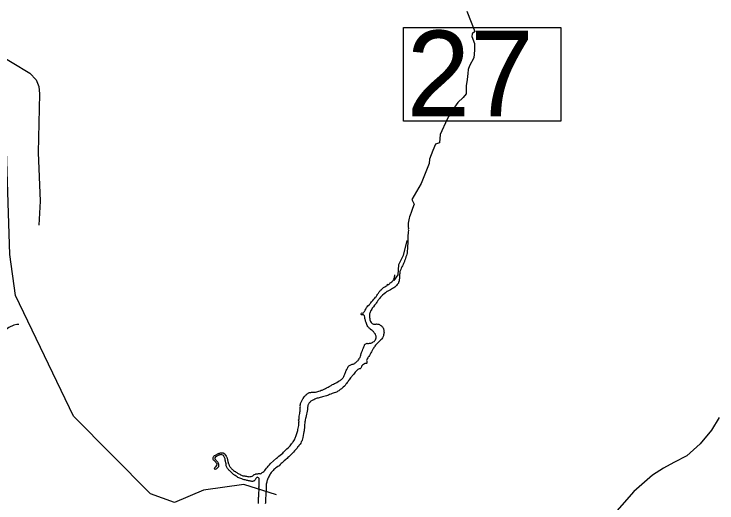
# Model space of a CAD drawing. Extents: x 1662474 to 1856135, y 779280 to 917889.
# Drawn here: x 1741498 to 1744376, y 803121 to 805121 of the extents above; entities that cross this region are included whole.
import ezdxf

# ---------------------------------------------------------------- set-up
doc = ezdxf.new("R2010")
doc.units = 0
for name, color, linetype in [('Exist Hydrographic Creek Single Shore', 7, 'Continuous'), ('Exist Hydrographic Lake Shore', 7, 'Continuous'), ('Exist Hydrographic Misc Water Feature', 7, 'Continuous'), ('Exist Road Non-System Type 51', 7, 'Continuous'), ('Exist Road Secondary Structure Standard Bridge Number Label', 7, 'Continuous')]:
    doc.layers.add(name, color=color, linetype=linetype)

msp = doc.modelspace()

# ---------------------------------------------------------------- linework, layer by layer
at = {"layer": 'Exist Hydrographic Creek Single Shore'}
for points in [[(1743351.1, 805133.2), (1743384.8, 805049.2), (1743372.9, 805039.8), (1743371.9, 805028.8), (1743382.4, 805001.2), (1743382.6, 804972.8), (1743380, 804941.9), (1743362.1, 804909.9), (1743357.4, 804894.6), (1743355.4, 804877.8), (1743352.4, 804853.9), (1743349.2, 804827.7), (1743348.8, 804794.4), (1743335.9, 804780.4), (1743314.1, 804759.2), (1743290.8, 804726.4), (1743270.5, 804690.9), (1743242.5, 804628.8), (1743239, 804594.6), (1743222.8, 804588.9), (1743211.8, 804562.6), (1743198.4, 804527.2), (1743196.8, 804509.1), (1743164.8, 804427.2), (1743126.4, 804361.9)], [(1743106, 804193.9), (1743090.5, 804132.9), (1743071.4, 804094.9), (1743069.2, 804053.4), (1743053, 804030.9)]]:
    msp.add_lwpolyline(points, dxfattribs=at)
at = {"layer": 'Exist Hydrographic Lake Shore'}
for points in [[(1743126.4, 804361.9), (1743135.4, 804342.9), (1743129.1, 804326.1), (1743123.2, 804308.8), (1743119.4, 804298.3), (1743117, 804291.5), (1743115.1, 804285.4), (1743111.8, 804265), (1743111.2, 804261.3), (1743111.2, 804257.1), (1743111.8, 804250.3), (1743112, 804243.8), (1743111.8, 804240.1), (1743112, 804236.4), (1743111.2, 804228.8), (1743110.8, 804221.1), (1743110.5, 804218), (1743110.5, 804215.1), (1743109.9, 804209.1), (1743109.9, 804204.1), (1743109.6, 804201.2), (1743109.9, 804198.3), (1743109.9, 804192.8), (1743109.9, 804187.8), (1743109.9, 804184.7), (1743109.6, 804181.2), (1743108.9, 804173.9), (1743108.4, 804167.1), (1743108.1, 804163.7), (1743108.4, 804159.8)], [(1743108.4, 804159.8), (1743107.5, 804152.4), (1743107.2, 804145.1), (1743106.8, 804141.4), (1743106, 804138.5), (1743104.4, 804133.8), (1743102.2, 804128), (1743101.5, 804125.1), (1743100.5, 804121.9), (1743098.4, 804116.4), (1743096.8, 804110.9), (1743095.8, 804108), (1743094.4, 804105.7), (1743092.4, 804100.9), (1743090.5, 804096.5), (1743089.1, 804093.9), (1743087.9, 804090.9), (1743086, 804086.8), (1743083.1, 804081.2), (1743080.8, 804075.8), (1743078.6, 804070.8), (1743077.6, 804067.9), (1743077.4, 804064.4), (1743076.9, 804059.8), (1743075.8, 804054.8), (1743076.4, 804052.1), (1743075.5, 804049.8), (1743075.5, 804045.1), (1743075.5, 804040.3), (1743075.2, 804037.9), (1743074.8, 804034.8), (1743073.8, 804029.3), (1743072.1, 804023), (1743071.6, 804020.1), (1743069.5, 804017.8), (1743066.9, 804014.3), (1743064, 804010.9), (1743062.4, 804008.6), (1743060, 804006.7), (1743056.4, 804004.1), (1743052.5, 804001.2), (1743050.1, 803999.4), (1743047.8, 803997.6), (1743043.5, 803995.4), (1743039.4, 803992.8), (1743036.4, 803991.5), (1743033.8, 803989.9), (1743030.1, 803988.1), (1743025.9, 803986), (1743024.1, 803985.2), (1743021.8, 803983.1), (1743018.9, 803980.8), (1743012.8, 803976), (1743006.8, 803971.3), (1743003.6, 803968.4), (1743001.2, 803965.8), (1742998.1, 803962.4), (1742994.8, 803957.9), (1742992.9, 803955.2), (1742990.5, 803952.9), (1742987.6, 803948.4), (1742984.5, 803944.2), (1742982.6, 803941.6), (1742980.8, 803938.5), (1742978.4, 803935.1), (1742974, 803929.3), (1742969.5, 803923.5), (1742967.1, 803920.4), (1742964.5, 803918), (1742961.9, 803914.1), (1742959.5, 803909.9), (1742958, 803907.5), (1742956.6, 803904.6), (1742955.6, 803900.7), (1742954, 803896.5), (1742953.2, 803894.1), (1742953.2, 803891.2), (1742953.2, 803888.1), (1742952.8, 803884.4), (1742952.8, 803882.3), (1742953.2, 803879.7), (1742954, 803875.2), (1742954.2, 803870.5), (1742956.1, 803866.1), (1742957.1, 803862.9), (1742959.2, 803859.5), (1742961.4, 803857.1), (1742963.2, 803854.8), (1742966.4, 803852.9), (1742968.8, 803852.6), (1742972.1, 803852.1), (1742976, 803852.1), (1742979.8, 803852.4), (1742982.1, 803852.9), (1742986.2, 803852.6), (1742988.6, 803852.6), (1742991.2, 803852.1), (1742993.6, 803850.8), (1742996.8, 803848.7), (1743000, 803846.9)], [(1742957.8, 803774.7), (1742960.9, 803775.2), (1742962.6, 803775.8), (1742964.8, 803776.8), (1742967.9, 803779.2), (1742971.4, 803781.5), (1742973.1, 803783.1), (1742974.8, 803785.2), (1742976.9, 803788.4), (1742978.6, 803792), (1742979.8, 803795.9), (1742980.2, 803798.9), (1742980.8, 803800.7), (1742980.2, 803803.1), (1742979.2, 803805.9), (1742977.9, 803809.1), (1742976.9, 803811.7), (1742975.2, 803813.6), (1742972.6, 803816.9), (1742970.2, 803819.3), (1742968.8, 803821.7), (1742966.4, 803823.5), (1742963.2, 803826.4), (1742959.5, 803828.5), (1742957.1, 803830.9), (1742955.4, 803832.7), (1742951.6, 803835.6), (1742949.5, 803838.5), (1742947.2, 803840.8), (1742945.6, 803842.7), (1742943.5, 803846.9), (1742942, 803851.1), (1742940.1, 803855.2), (1742939.4, 803858.7), (1742938.2, 803861.3), (1742937.2, 803864.8), (1742935.9, 803868.4), (1742935.6, 803871.6), (1742934.4, 803874.9), (1742933.5, 803880.5), (1742932, 803886), (1742929.9, 803889.4), (1742928, 803890.4), (1742924.1, 803890.2), (1742920.6, 803890.4), (1742918.4, 803892), (1742918.4, 803894.9), (1742919.6, 803897.6), (1742921.2, 803898.6), (1742925.6, 803897.2), (1742928, 803898.3), (1742930.4, 803900.7), (1742932.8, 803904.1), (1742934.1, 803906.8), (1742935.4, 803909.6), (1742937.5, 803913.6), (1742938.8, 803917.2), (1742940.4, 803920.6), (1742942.8, 803923.5), (1742946.6, 803927.7), (1742951.1, 803931.6), (1742953.8, 803933.8), (1742955.6, 803936.4), (1742958.5, 803940.1), (1742961.6, 803943.8), (1742963.8, 803946.6), (1742966.1, 803949), (1742970.2, 803954.5), (1742974.8, 803959.2), (1742977.6, 803962.1), (1742979.8, 803964.4), (1742982.6, 803968.9), (1742985.5, 803973.4), (1742987.6, 803976.2), (1742989.8, 803979.2), (1742993.1, 803983.9), (1742996.2, 803988.4), (1742998.6, 803991.2), (1743001.5, 803994.4), (1743006, 803998.3), (1743010.5, 804001.8), (1743012.8, 804004.1), (1743015.1, 804005.1), (1743019.6, 804007.2), (1743023.2, 804009.1), (1743025.1, 804010.1), (1743026.8, 804012.5), (1743027.2, 804015.4), (1743029.4, 804014.1), (1743031.8, 804014.9), (1743033.5, 804016.4), (1743035.9, 804018.8), (1743038.2, 804020.9), (1743040.9, 804022.8), (1743044, 804025.6), (1743046.6, 804028), (1743049.2, 804030.3), (1743050.9, 804031.6), (1743053.2, 804036.1), (1743054.8, 804040.3)], [(1743054.8, 804040.3), (1743055.9, 804045.6), (1743056.4, 804049.5), (1743056.6, 804051.6), (1743056.1, 804053.9)], [(1743000, 803846.9), (1743002, 803845.3), (1743003.9, 803843.2), (1743006, 803840.8), (1743008.1, 803837.9), (1743009.1, 803836.1), (1743010.1, 803833.8), (1743010.8, 803831.1), (1743011.2, 803828.8), (1743012, 803827.2), (1743012.2, 803824.1), (1743012.2, 803821.2), (1743012.8, 803817.5), (1743012.2, 803814.6), (1743012, 803812.2), (1743010.8, 803808.1), (1743009.9, 803804.9), (1743009.1, 803802), (1743007.5, 803798.6), (1743006, 803796.5), (1743003.9, 803792.8), (1743001.5, 803789.7), (1742998.4, 803786.5), (1742995.8, 803783.9), (1742993.6, 803782.1), (1742991.5, 803779.7), (1742988.6, 803777.1), (1742986, 803774.4), (1742983.6, 803772.1), (1742981.6, 803769.7), (1742977.9, 803766.3), (1742974.8, 803762.1), (1742973.5, 803760), (1742972.1, 803757.9), (1742970.9, 803756.1), (1742969.2, 803753.2), (1742966.4, 803749.2), (1742963.8, 803744.2), (1742961.4, 803739.6), (1742959, 803735.1), (1742957.1, 803731.9), (1742955.4, 803729.1), (1742952.8, 803724.3), (1742950.4, 803720.1), (1742948, 803717.2), (1742945.6, 803714.1), (1742943.5, 803710.4), (1742942, 803706.8), (1742941.1, 803703.8), (1742941.6, 803700.7), (1742942, 803697.2), (1742942, 803693.1), (1742940.1, 803691.2), (1742937.8, 803690.7), (1742933.8, 803691.2), (1742932, 803689.9), (1742928, 803687.3), (1742924.6, 803684.7), (1742922, 803681.8), (1742920.4, 803679.9), (1742919.6, 803677.1), (1742919.1, 803674.2), (1742917, 803671.8), (1742914.1, 803670), (1742910.8, 803668.9), (1742908.1, 803667.9), (1742904.6, 803666.1), (1742901.2, 803662.9), (1742897.6, 803658.7), (1742894.4, 803655.6), (1742891.5, 803651.9), (1742888.4, 803647.9), (1742885.2, 803644), (1742882.4, 803640.9), (1742880, 803637.9), (1742877.9, 803635.6), (1742875.5, 803632.7), (1742872.4, 803628.8), (1742869.5, 803624.8), (1742867.1, 803621.2), (1742865, 803617.5), (1742861.6, 803613.6), (1742858.8, 803609.6), (1742856.6, 803606.4), (1742854.8, 803603.6), (1742853.2, 803601.2), (1742850.1, 803598.1), (1742845.4, 803594.1), (1742840.6, 803589.7), (1742837.8, 803587.3), (1742835.6, 803586.2), (1742833.2, 803584.4), (1742830.4, 803582.3), (1742827.2, 803579.9), (1742823.2, 803577.6), (1742820.4, 803575.8), (1742817.2, 803573.9), (1742813.4, 803572.1), (1742808.9, 803570.8), (1742804.6, 803569.7)], [(1742687.6, 803557.1), (1742689.2, 803558.9), (1742691.5, 803561.3), (1742694.5, 803564.2), (1742697.6, 803567.1), (1742700.5, 803568.7), (1742702.4, 803570.5), (1742704.6, 803571.3), (1742707.9, 803572.1), (1742711.2, 803572.6), (1742713.4, 803573.1), (1742715.8, 803573.6), (1742719.6, 803573.6), (1742723.6, 803573.6), (1742728, 803573.9), (1742732.5, 803573.9), (1742736.8, 803574.7), (1742741.1, 803576), (1742745.6, 803577.6), (1742750.4, 803579.2), (1742754.8, 803581.5), (1742758.5, 803582.6), (1742761.9, 803583.6), (1742764.8, 803585.2), (1742767.6, 803586.8), (1742772.1, 803589.4), (1742777.4, 803592), (1742783.1, 803594.4), (1742787.6, 803596.5), (1742790.5, 803598.3), (1742793.1, 803599.6), (1742795.8, 803601.8), (1742798.4, 803603.3), (1742802, 803605.1), (1742805.8, 803607.2), (1742809.9, 803609.1), (1742814.1, 803611.2), (1742819.4, 803613.6), (1742824.4, 803616.9), (1742828.9, 803620.1), (1742832.2, 803621.9), (1742834.9, 803623.8), (1742838.2, 803625.4), (1742841.6, 803628), (1742844, 803630.9), (1742845.6, 803633.5), (1742846.6, 803635.6), (1742848, 803638.5), (1742849.5, 803641.6), (1742850.9, 803645.3), (1742851.9, 803647.9), (1742853.5, 803651.1), (1742854, 803654.8), (1742855.4, 803658.2), (1742856.4, 803660.5), (1742858, 803663.1), (1742859.5, 803666.1), (1742861.1, 803668.9), (1742862.4, 803672.1), (1742864, 803675.2), (1742866.1, 803678.4), (1742868.5, 803681), (1742871.4, 803682.6), (1742873.8, 803684.4), (1742876.6, 803686), (1742879.8, 803687.3), (1742882.6, 803688.1), (1742886, 803688.9), (1742889.1, 803689.9), (1742892.4, 803691.5), (1742894.8, 803693.9), (1742897.6, 803695.4), (1742900.8, 803698.9), (1742903.9, 803701.8), (1742906.2, 803704.1), (1742908.4, 803706.4), (1742910.5, 803710.1), (1742912.2, 803713.6), (1742914.1, 803716.4), (1742916, 803720.6), (1742917.2, 803725.9), (1742919.4, 803731.7), (1742920.6, 803735.9), (1742922.2, 803739.2), (1742924.4, 803744), (1742925.9, 803749.2), (1742927.2, 803752.4), (1742928, 803755.2), (1742929.6, 803759.5), (1742931.1, 803762.4), (1742932, 803764.8), (1742932.5, 803767.6), (1742935.6, 803770.5), (1742938, 803772.1), (1742940.1, 803773.1), (1742942.8, 803773.9), (1742945.4, 803773.6), (1742949.2, 803773.6), (1742953.5, 803774.4), (1742957.8, 803774.7)], [(1742804.6, 803569.7), (1742800, 803567.9), (1742794.8, 803565.5), (1742789.5, 803563.7), (1742785.5, 803561.6), (1742781.6, 803560.6), (1742776.9, 803559.5), (1742771.4, 803557.6), (1742765.6, 803556.3), (1742760.4, 803554.8), (1742755.9, 803553.7), (1742750.9, 803552.4), (1742746.6, 803550.8), (1742742.5, 803549.8), (1742738.2, 803548.8), (1742734.9, 803548.2), (1742731.8, 803546.4), (1742728.5, 803545.3), (1742724.6, 803543.2), (1742721.5, 803541.6), (1742718.4, 803539.6), (1742715.8, 803537.9), (1742712.5, 803536.4), (1742710.5, 803534), (1742708.1, 803531.9), (1742706, 803530.1), (1742704.4, 803527.8), (1742703.4, 803524.8), (1742701.5, 803522.5), (1742700.8, 803520.4), (1742700, 803518.2), (1742699.8, 803515.6), (1742699.1, 803512), (1742698.4, 803507.8), (1742698.4, 803502.8), (1742692.6, 803470.2), (1742690.8, 803465.5), (1742690, 803460.8), (1742689.2, 803456.3), (1742688.6, 803452.1), (1742687.9, 803447.4), (1742687.4, 803441.9), (1742686.9, 803434.8), (1742686.2, 803428), (1742685.5, 803421.2), (1742684.8, 803415.9), (1742684.5, 803410.9), (1742683.1, 803404.9), (1742681.6, 803396.8), (1742679.8, 803388.4), (1742678.4, 803382.9), (1742677.1, 803378.1), (1742675.5, 803373.9), (1742673.8, 803370), (1742671.4, 803365.5), (1742668.8, 803361.6), (1742666.6, 803358.4), (1742664.2, 803355.3), (1742661.6, 803351.9), (1742658.8, 803348.4), (1742656.1, 803345.1), (1742653.2, 803340.9), (1742649.5, 803337.9), (1742645.4, 803333.5), (1742641.4, 803328.2), (1742636.4, 803323.2), (1742632.5, 803318.8), (1742629.4, 803315.6), (1742625.6, 803312.5), (1742622, 803309.1), (1742618.9, 803305.9), (1742616, 803302.8), (1742612.2, 803299.9), (1742608.4, 803296.5), (1742603.9, 803293.1), (1742599.8, 803288.9), (1742595.8, 803284.9), (1742591.5, 803281.6), (1742587.4, 803277.3), (1742582.6, 803273.1), (1742577.1, 803269.2), (1742572.4, 803266.1), (1742568.5, 803263.2), (1742565.2, 803260.2), (1742561.6, 803257.4), (1742558, 803254), (1742555.4, 803251.1), (1742552.5, 803247.9), (1742550.4, 803245.3), (1742548, 803241.6), (1742545.9, 803238.5), (1742543.2, 803234.3), (1742541.8, 803230.1), (1742539.6, 803225.4), (1742537.2, 803220.6), (1742535.1, 803216.4), (1742533.5, 803213.1), (1742532.8, 803209.6), (1742532, 803205.2), (1742531.2, 803201.2)], [(1742458, 803228), (1742463.2, 803228.2), (1742466.4, 803229.3), (1742468.8, 803229.3), (1742472.6, 803229.6), (1742475.5, 803231.1), (1742477.6, 803234.3), (1742480, 803236.6), (1742482.1, 803237.2), (1742485.5, 803238.8), (1742487.9, 803239.2), (1742490.2, 803239.2), (1742492.9, 803240.1), (1742495.5, 803240.3), (1742498.4, 803240.9), (1742501.5, 803241.1), (1742503.9, 803240.6), (1742507.2, 803240.1), (1742509.9, 803241.6), (1742512, 803243.2), (1742514.1, 803244.5), (1742516.5, 803246.4), (1742519.9, 803249.2), (1742523.9, 803252.9), (1742527.2, 803257.6), (1742530.6, 803262.4), (1742534.9, 803267.1), (1742538.2, 803270.5), (1742541.1, 803273.9), (1742543.5, 803277.1), (1742548.2, 803281.8), (1742572.4, 803303.3), (1742576.4, 803306.8), (1742581.6, 803311.4), (1742587.4, 803316.2), (1742592.4, 803320.6), (1742597.4, 803324.6), (1742601.2, 803328.8), (1742605.2, 803332.2), (1742609.6, 803336.9), (1742614.6, 803341.6), (1742619.6, 803346.1), (1742624.1, 803350.3), (1742628, 803354.8), (1742631.1, 803358.7), (1742634.1, 803362.1), (1742636.1, 803365), (1742638.2, 803368.1), (1742640.4, 803371.3), (1742642.5, 803374.4), (1742645.4, 803378.9), (1742647.2, 803382.9), (1742649, 803386.2), (1742650.4, 803389.1), (1742651.6, 803392.3), (1742652.8, 803395.9), (1742654, 803400.2), (1742655.4, 803404.4), (1742656.4, 803409.1), (1742658, 803412.5), (1742659.2, 803416.7), (1742660, 803421.4), (1742661.4, 803426.4), (1742662.4, 803431.9), (1742663.2, 803436.9), (1742663.5, 803441.6), (1742664, 803446.9), (1742664.2, 803450.8), (1742664.8, 803452.9), (1742663.2, 803457.1), (1742662.6, 803460), (1742664.8, 803463.4), (1742665.2, 803467.1), (1742665.2, 803471.3), (1742665.2, 803474.4), (1742665.6, 803476.3), (1742666.4, 803480.8), (1742667.1, 803486), (1742667.9, 803491.5), (1742668.5, 803496.8), (1742668.5, 803500.2), (1742668.5, 803503.6), (1742668.8, 803506.8), (1742669.5, 803511.2), (1742670.2, 803515.6), (1742669.5, 803518.8), (1742669.5, 803521.7), (1742669.8, 803523.8), (1742670.2, 803526.9), (1742671.4, 803530.1), (1742673.1, 803533.2), (1742674.5, 803536.1), (1742675.2, 803538.5), (1742676.9, 803540.9), (1742678.4, 803543.8), (1742679.5, 803546.4), (1742681.4, 803548.4), (1742683.6, 803551.9), (1742685.8, 803555.6), (1742687.6, 803557.1)], [(1742322, 803308.8), (1742319.9, 803305.7), (1742319.6, 803303.6), (1742319.1, 803301.2), (1742321.8, 803298.3), (1742323.4, 803296.8), (1742325.1, 803294.4), (1742331.8, 803287.3), (1742332.8, 803284.7), (1742334.9, 803278.1), (1742334.9, 803273.9), (1742334.4, 803271.1), (1742334.4, 803268.1), (1742330.6, 803264.8), (1742328, 803261.6), (1742326.5, 803260.6), (1742323.6, 803258.2), (1742321.5, 803257.6), (1742318.9, 803260.2), (1742318.1, 803262.1), (1742319.1, 803263.7), (1742321.2, 803266.3), (1742324.4, 803268.9), (1742326.8, 803272.1), (1742328, 803273.9), (1742328.6, 803280.2), (1742327.2, 803281.8), (1742326, 803283.6), (1742324.1, 803286.2), (1742322.2, 803288.6), (1742319.6, 803291), (1742317, 803294.1), (1742314.6, 803296), (1742313.4, 803298.1), (1742312.2, 803300.7), (1742312.2, 803303.1), (1742312.9, 803304.9), (1742313.4, 803307.2), (1742314.6, 803309.6), (1742316, 803312), (1742318.9, 803314.3), (1742322, 803316.4), (1742324.6, 803318), (1742327.5, 803319.3), (1742329.6, 803320.9), (1742331.8, 803321.9), (1742334.4, 803323.2), (1742337.2, 803324.1), (1742339.6, 803324.8), (1742342.8, 803325.1), (1742345.6, 803325.1), (1742349.2, 803325.1), (1742353.2, 803325.1), (1742356.1, 803324.3), (1742360.4, 803320.9), (1742361.4, 803318.2), (1742363.8, 803315.9), (1742365.6, 803312.5), (1742367.6, 803309.4), (1742368.8, 803307.5), (1742369.5, 803305.2), (1742370.2, 803302.6), (1742370.9, 803299.6), (1742371.6, 803295.7), (1742372.4, 803292.6), (1742373.1, 803289.4), (1742374, 803287.3), (1742374.8, 803284.2), (1742376.1, 803281), (1742376.9, 803278.9), (1742377.9, 803276.8), (1742378.8, 803274.4), (1742379.8, 803271.6), (1742381.4, 803269.2), (1742382.6, 803266.8), (1742384.5, 803264.8), (1742386, 803262.9), (1742388.4, 803260.2), (1742390.8, 803258.4), (1742393.4, 803256.3), (1742396.2, 803253.7), (1742400, 803251.1), (1742403.6, 803248.8), (1742406.2, 803246.9), (1742409.1, 803244.8), (1742412, 803242.7), (1742415.1, 803240.9), (1742418.4, 803239.2), (1742421.8, 803237.7), (1742424.9, 803235.6), (1742428.2, 803234.6), (1742431.8, 803233.2), (1742434.9, 803231.9), (1742438, 803231.1), (1742442, 803231.1), (1742445.4, 803230.4), (1742449.2, 803230.4), (1742452.8, 803229.1), (1742455.6, 803228.2), (1742458, 803228)], [(1742498.6, 803134.6), (1742498.6, 803138.8), (1742499.1, 803142.7), (1742499.8, 803146.4), (1742500, 803150.6), (1742500, 803155.3), (1742500, 803161.9), (1742500, 803165.2), (1742500.5, 803170.8), (1742500.5, 803176), (1742500.5, 803180.8), (1742500.2, 803184.9), (1742500.5, 803189.1), (1742500.5, 803192.1), (1742500.5, 803195.2), (1742500.5, 803199.1), (1742500.5, 803203.3), (1742500.8, 803207.2), (1742501.2, 803210.4), (1742501.2, 803213.3), (1742501.5, 803217.5), (1742500.8, 803221.2), (1742498.6, 803223), (1742496.2, 803225.1), (1742493.6, 803225.9), (1742491.2, 803225.1), (1742490, 803222.8), (1742487.9, 803220.9), (1742486.2, 803217.5), (1742484.8, 803215.7), (1742483.1, 803213.8), (1742482.1, 803212.2), (1742480, 803209.9), (1742476.1, 803209.4), (1742473.8, 803208.8), (1742470.9, 803208.8), (1742467.9, 803209.1), (1742465.6, 803209.1), (1742463.8, 803209.6), (1742461.4, 803210.4), (1742459.5, 803210.9), (1742457.1, 803211.2), (1742454.9, 803212), (1742451.1, 803212.8), (1742447.8, 803214.4), (1742443.5, 803215.1), (1742440.1, 803215.7), (1742435.9, 803216.4), (1742432.8, 803217.8), (1742429.6, 803218.6), (1742426, 803220.4), (1742422.2, 803221.7), (1742418.4, 803223.5), (1742414.1, 803225.1), (1742410.5, 803227.8), (1742406.8, 803230.4), (1742403.4, 803232.4), (1742400.5, 803234), (1742398.4, 803235.3), (1742396.2, 803237.2), (1742393.9, 803239.6), (1742390.8, 803242.4), (1742387.6, 803245.3), (1742384.8, 803247.9), (1742382.1, 803250.1), (1742379.8, 803253.2), (1742377.1, 803255.3), (1742375.2, 803256.9), (1742373.8, 803259.2), (1742371.6, 803262.1), (1742370, 803264.8), (1742368.8, 803267.6), (1742368, 803270), (1742366.6, 803273.1), (1742366.1, 803277.3), (1742365.4, 803281.2), (1742364.2, 803284.4), (1742364, 803286.2), (1742363.2, 803289.1), (1742362.8, 803291.5), (1742362.4, 803295.2), (1742361.6, 803298.3), (1742361.6, 803301.2), (1742360.9, 803304.1), (1742358.5, 803308.8), (1742357.1, 803312), (1742356.1, 803313.3), (1742351.9, 803315.6), (1742348.8, 803317.5), (1742345.1, 803318.2), (1742342, 803317.8), (1742339.4, 803317.2), (1742337.2, 803316.4), (1742334.9, 803315.6), (1742332.8, 803314.3), (1742330.6, 803313.6), (1742328.2, 803312.5), (1742326, 803310.9), (1742323.6, 803309.9), (1742322, 803308.8)], [(1742531.2, 803201.2), (1742530.4, 803197.6), (1742529.9, 803193.1), (1742529.6, 803188.1), (1742529.6, 803181.6), (1742529.4, 803174.7), (1742529.6, 803168.4), (1742528.9, 803162.9), (1742528.2, 803157.4), (1742528.2, 803152.7), (1742528, 803147.7), (1742527.5, 803142.7), (1742527.2, 803137.2), (1742527.5, 803131.7), (1742526.8, 803126.7), (1742526.5, 803121.7), (1742525.6, 803117)], [(1742497.9, 803118.8), (1742498.4, 803123.8), (1742498.4, 803129.3), (1742498.6, 803134.6)]]:
    msp.add_lwpolyline(points, dxfattribs=at)
at = {"layer": 'Exist Hydrographic Misc Water Feature'}
for points in [[(1742571.8, 803153.3), (1742438.7, 803195.4), (1742272.8, 803172.5), (1742154.7, 803122.4), (1742055.7, 803157.2), (1741740.7, 803475.5), (1741503.7, 803969.4), (1741479.7, 804137.2), (1741466.7, 804561), (1741400.7, 804644.3), (1741193.6, 804789.7), (1741161.6, 805007), (1741108.7, 805073.6)], [(1741516.6, 803850.2), (1741508.6, 803850.3), (1741496.7, 803848.3), (1741476.4, 803838.5), (1741452.4, 803820.7), (1741428, 803800.8), (1741409.9, 803781), (1741389.6, 803753.2), (1741369.5, 803729.3), (1741351.3, 803711.5), (1741325.3, 803695.7), (1741307.2, 803689.8), (1741283, 803686.1), (1741253.3, 803692.2), (1741221.3, 803700.6), (1741175.4, 803724.9), (1741107.7, 803761.5)], [(1744384.2, 803470.5), (1744353.7, 803418.8), (1744307.3, 803363.1), (1744252.8, 803313.6), (1744198.7, 803286), (1744156.4, 803262.3), (1744112.3, 803234.6), (1744035.6, 803167.3), (1743936.6, 803056.1), (1743892.3, 803002.5), (1743847.8, 802946.8), (1743819.5, 802913), (1743793.3, 802891.2), (1743765.2, 802873.4), (1743730.9, 802855.7), (1743704.9, 802844), (1743682.7, 802832.1), (1743656.7, 802816.3), (1743638.5, 802794.4)]]:
    msp.add_lwpolyline(points, dxfattribs=at)
at = {"layer": 'Exist Road Non-System Type 51'}
msp.add_lwpolyline([(1741416.5, 804967.1), (1741562.6, 804879.4), (1741587.9, 804851.9), (1741599.6, 804824.5), (1741602.1, 804794.9), (1741596.2, 804555.2), (1741604.4, 804355.5), (1741599.6, 804257.6)], dxfattribs=at)
at = {"layer": 'Exist Road Secondary Structure Standard Bridge Number Label'}
msp.add_lwpolyline([(1743092.5, 805065.8), (1743736.6, 805065.8), (1743736.6, 804683.4), (1743092.5, 804683.4)], close=True, dxfattribs=at)

# ---------------------------------------------------------------- texts
msp.add_text('27', height=350, dxfattribs=at).set_placement((1743105, 804703.2))

doc.saveas('drawing.dxf')
